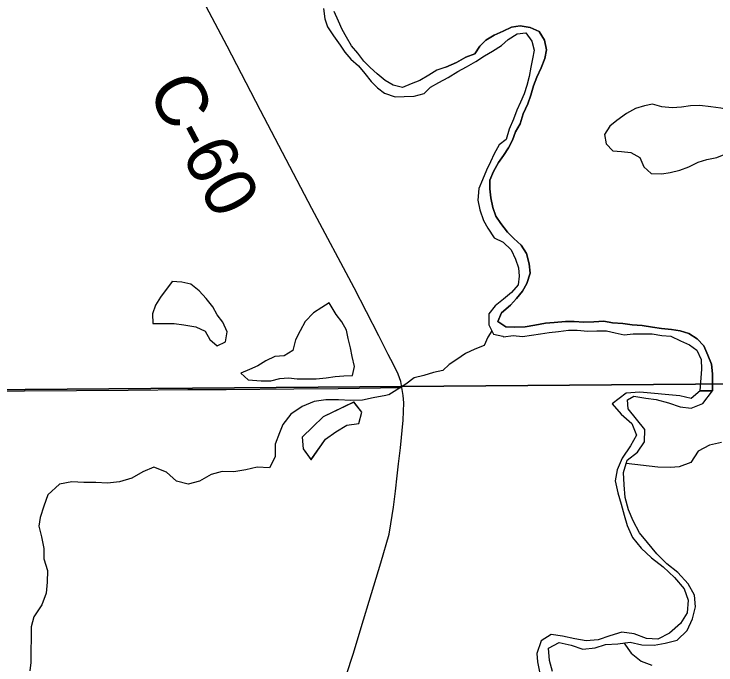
# Model space of a CAD drawing. Extents: x 0 to 34, y 0 to 22.
# Drawn here: x 2.7836 to 3.1716, y 20.2453 to 20.6053 of the extents above; entities that cross this region are included whole.
import ezdxf

# ---------------------------------------------------------------- set-up
doc = ezdxf.new("R2010")
doc.units = 0
for name, color, linetype in [('GM_X_County_Road', 7, 'Continuous'), ('GM_X_County_Road_Text', 7, 'Continuous'), ('GM_X_Major_River', 7, 'Continuous'), ('GM_X_Minor_Lake', 7, 'Continuous'), ('GM_X_Minor_River', 7, 'Continuous'), ('GM_X_Rail_Line_Text', 7, 'Continuous'), ('GM_X_Township_Road', 7, 'Continuous'), ('SH_Cut_Line', 7, 'Continuous')]:
    doc.layers.add(name, color=color, linetype=linetype)

msp = doc.modelspace()

# ---------------------------------------------------------------- linework, layer by layer
at = {"layer": 'GM_X_County_Road'}
msp.add_lwpolyline([(2.99794, 20.39869), (2.99731, 20.40207), (2.99587, 20.40613), (2.99337, 20.4115), (2.99038, 20.41699), (2.98525, 20.42737), (2.97153, 20.45387), (2.94826, 20.49779), (2.91973, 20.55185), (2.90135, 20.58741), (2.87331, 20.64052)], dxfattribs=at)
at = {"layer": 'GM_X_Major_River'}
for points in [[(2.95463, 20.60833), (2.95546, 20.60264), (2.95685, 20.5981), (2.96014, 20.59321), (2.9638, 20.58813), (2.96651, 20.58417), (2.96979, 20.58023), (2.97401, 20.57667), (2.97748, 20.57235), (2.98095, 20.56802), (2.98441, 20.56446), (2.98844, 20.56147), (2.99434, 20.55946), (2.99928, 20.55971), (3.00478, 20.55978), (3.01027, 20.56137)], [(3.02224, 20.57597), (3.01732, 20.57419), (3.0128, 20.57148), (3.0079, 20.56856), (3.00318, 20.5666), (2.99827, 20.56464), (2.99313, 20.5659), (2.98873, 20.5685), (2.98431, 20.57225), (2.98048, 20.57562), (2.97701, 20.57918), (2.97354, 20.58369), (2.97008, 20.58764), (2.96736, 20.59254), (2.96503, 20.59669), (2.96288, 20.60141), (2.96054, 20.6067)], [(3.16965, 20.39695), (3.16975, 20.40635), (3.16912, 20.41166), (3.16716, 20.41657), (3.16481, 20.42186), (3.16116, 20.42561), (3.15657, 20.42859), (3.1518, 20.43005), (3.14705, 20.43075), (3.14153, 20.43144), (3.13659, 20.43213), (3.13088, 20.43301), (3.12519, 20.43332), (3.12005, 20.4342), (3.11435, 20.43451), (3.10959, 20.43539), (3.10409, 20.43513), (3.09859, 20.43487), (3.09327, 20.43518), (3.08833, 20.43531), (3.08208, 20.43466), (3.07733, 20.43441), (3.07146, 20.43319), (3.06616, 20.43236), (3.06009, 20.4321), (3.05534, 20.43222), (3.05094, 20.43521), (3.05297, 20.43998), (3.05804, 20.44423), (3.06141, 20.44788), (3.06458, 20.4521), (3.067, 20.45631), (3.06883, 20.46203), (3.06839, 20.46715), (3.0668, 20.47283), (3.06389, 20.47754), (3.05986, 20.4811), (3.0564, 20.48466), (3.05273, 20.48937), (3.04983, 20.49351), (3.04826, 20.49823), (3.04705, 20.50354), (3.04661, 20.50866), (3.04655, 20.51341), (3.04858, 20.51818), (3.05137, 20.52316), (3.05416, 20.52699), (3.05696, 20.53121), (3.05918, 20.5356), (3.06084, 20.54019), (3.06344, 20.54459), (3.06508, 20.55012), (3.06767, 20.55566), (3.06932, 20.56043), (3.07077, 20.56558), (3.07261, 20.57035), (3.07502, 20.57551), (3.07704, 20.58066), (3.07793, 20.58542), (3.07673, 20.59073), (3.07382, 20.59563), (3.06885, 20.59784), (3.06334, 20.59872), (3.0586, 20.59809), (3.05388, 20.59575), (3.04897, 20.5936), (3.04445, 20.59088), (3.04108, 20.58742), (3.03828, 20.5832), (3.03337, 20.58143), (3.02809, 20.57851), (3.02224, 20.57597)], [(3.02224, 20.57597), (3.02809, 20.57851), (3.03337, 20.58143), (3.03828, 20.5832), (3.04108, 20.58742), (3.04445, 20.59088), (3.04897, 20.5936), (3.05388, 20.59575), (3.0586, 20.59809), (3.06334, 20.59872), (3.06885, 20.59784), (3.07382, 20.59563), (3.07673, 20.59073), (3.07793, 20.58542), (3.07704, 20.58066), (3.07502, 20.57551), (3.07261, 20.57035), (3.07077, 20.56558), (3.06932, 20.56043), (3.06767, 20.55566), (3.06508, 20.55012), (3.06344, 20.54459), (3.06084, 20.54019), (3.05918, 20.5356), (3.05696, 20.53121), (3.05416, 20.52699), (3.05137, 20.52316), (3.04858, 20.51818), (3.04655, 20.51341), (3.04661, 20.50866), (3.04705, 20.50354), (3.04826, 20.49823), (3.04983, 20.49351), (3.05273, 20.48937), (3.0564, 20.48466), (3.05986, 20.4811), (3.06389, 20.47754), (3.0668, 20.47283), (3.06839, 20.46715), (3.06883, 20.46203), (3.067, 20.45631), (3.06458, 20.4521), (3.06141, 20.44788), (3.05804, 20.44423), (3.05297, 20.43998), (3.05094, 20.43521), (3.05534, 20.43222), (3.06009, 20.4321), (3.06616, 20.43236), (3.07146, 20.43319), (3.07733, 20.43441), (3.08208, 20.43466), (3.08833, 20.43531), (3.09327, 20.43518), (3.09859, 20.43487), (3.10409, 20.43513), (3.10959, 20.43539), (3.11435, 20.43451), (3.12005, 20.4342), (3.12519, 20.43332), (3.13088, 20.43301), (3.13659, 20.43213), (3.14153, 20.43144), (3.14705, 20.43075), (3.1518, 20.43005), (3.15657, 20.42859), (3.16116, 20.42561), (3.16481, 20.42186), (3.16716, 20.41657), (3.16912, 20.41166), (3.16975, 20.40635), (3.16965, 20.39695)], [(3.01027, 20.56137), (3.01383, 20.56484), (3.01836, 20.56737), (3.02364, 20.5701), (3.02891, 20.57358), (3.03362, 20.57611), (3.0389, 20.57903), (3.04361, 20.58213), (3.04814, 20.58466), (3.05303, 20.58795), (3.05679, 20.59123), (3.06168, 20.59433), (3.06642, 20.59496), (3.06971, 20.59026), (3.0711, 20.58534), (3.07021, 20.58057), (3.06932, 20.57582), (3.06824, 20.57067), (3.06697, 20.56572), (3.06551, 20.56114), (3.06348, 20.55655), (3.06145, 20.55216), (3.05961, 20.5472), (3.05721, 20.54166), (3.05557, 20.53594), (3.05181, 20.53285), (3.04903, 20.52788), (3.04699, 20.52348), (3.04477, 20.51889), (3.04256, 20.51355), (3.04053, 20.50877), (3.04004, 20.50231), (3.04106, 20.497), (3.04303, 20.49114), (3.04555, 20.4868), (3.04903, 20.48153), (3.054, 20.47912), (3.05842, 20.47481), (3.06076, 20.46971), (3.06234, 20.46499), (3.06278, 20.46024), (3.06226, 20.45549), (3.05852, 20.45126), (3.0542, 20.44759), (3.0495, 20.44393), (3.04595, 20.43951), (3.04602, 20.43343), (3.04856, 20.42815), (3.0537, 20.42707), (3.05423, 20.42683)], [(3.05423, 20.42683), (3.05957, 20.42753), (3.06471, 20.42703), (3.06963, 20.42766), (3.07456, 20.42848), (3.0793, 20.42911), (3.08461, 20.42975), (3.0901, 20.43039), (3.09485, 20.43046), (3.10074, 20.42996), (3.10567, 20.43003), (3.11099, 20.43009), (3.11594, 20.42902), (3.12089, 20.42794), (3.12582, 20.42839), (3.13075, 20.42845), (3.13626, 20.42833), (3.14158, 20.42745), (3.14671, 20.42714), (3.15206, 20.42455), (3.15702, 20.42233), (3.16105, 20.41934), (3.16339, 20.41425), (3.16364, 20.40893), (3.16273, 20.39687)], [(3.1295, 20.39609), (3.12191, 20.39569), (3.11429, 20.38979), (3.11925, 20.38393), (3.12515, 20.37884), (3.12765, 20.3724), (3.12426, 20.36649), (3.11975, 20.35963), (3.11693, 20.35316), (3.11583, 20.34708), (3.11738, 20.34044), (3.11911, 20.33419), (3.12085, 20.32812), (3.12258, 20.32244), (3.12546, 20.31581), (3.13023, 20.30995), (3.13594, 20.30448), (3.14241, 20.29957), (3.14869, 20.29373), (3.15403, 20.28749), (3.15615, 20.28105), (3.15562, 20.27421), (3.15204, 20.2683), (3.14581, 20.26295), (3.13938, 20.2595), (3.13312, 20.26003), (3.12629, 20.26246), (3.11946, 20.26337), (3.11283, 20.26144), (3.1064, 20.25912), (3.09977, 20.2587), (3.0935, 20.25981), (3.08667, 20.26129), (3.08041, 20.2622), (3.07493, 20.25857), (3.0725, 20.25172), (3.0729, 20.24697), (3.07426, 20.24052)], [(3.08127, 20.2417), (3.07953, 20.24777), (3.07893, 20.2546), (3.08498, 20.25767), (3.09163, 20.25619), (3.09808, 20.25395), (3.1049, 20.25475), (3.11058, 20.25668), (3.11741, 20.25691), (3.12423, 20.25789), (3.13068, 20.25641), (3.1375, 20.25626), (3.14356, 20.25743), (3.15019, 20.25899), (3.15566, 20.26434), (3.15867, 20.27081), (3.16034, 20.27746), (3.15974, 20.28391), (3.1563, 20.29016), (3.15058, 20.29639), (3.14449, 20.3013), (3.13896, 20.30677), (3.13381, 20.31301), (3.12924, 20.3183), (3.12579, 20.32492), (3.1233, 20.33117), (3.12137, 20.338), (3.12077, 20.34483), (3.12054, 20.35166), (3.12259, 20.35851), (3.12826, 20.36291), (3.13202, 20.36863), (3.13218, 20.37546), (3.1276, 20.38132), (3.12302, 20.38699), (3.12271, 20.39189), (3.1261, 20.39389), (3.1329, 20.39289), (3.13855, 20.39202), (3.14538, 20.39034), (3.15184, 20.3881), (3.1579, 20.38738), (3.16434, 20.38988), (3.16964, 20.39698)], [(3.1629, 20.39687), (3.15788, 20.39269), (3.15162, 20.39418), (3.1295, 20.39609)], [(3.1624, 20.39685), (3.1675, 20.39695)], [(3.16247, 20.39698), (3.16246, 20.39697)], [(3.16273, 20.39687), (3.16732, 20.39697), (3.16965, 20.39695)], [(3.16273, 20.39687), (3.16732, 20.39697), (3.16961, 20.39695)], [(3.16964, 20.39698), (3.1629, 20.39687)]]:
    msp.add_lwpolyline(points, dxfattribs=at)
at = {"layer": 'GM_X_Minor_Lake'}
for points in [[(3.13658, 20.55541), (3.13204, 20.55459), (3.12712, 20.55301), (3.12222, 20.55029), (3.11676, 20.54642), (3.113, 20.54333), (3.11002, 20.53873), (3.11085, 20.53342), (3.1145, 20.52967), (3.11944, 20.52917), (3.12457, 20.52866), (3.12954, 20.52588), (3.1317, 20.52078), (3.13573, 20.51703), (3.14161, 20.51691), (3.14635, 20.51755), (3.15165, 20.51894), (3.15656, 20.52072), (3.16166, 20.52344), (3.16658, 20.52484), (3.17207, 20.52586), (3.17698, 20.52801)], [(3.17698, 20.52801), (3.17901, 20.5324), (3.18161, 20.53681), (3.18306, 20.54252), (3.18374, 20.54861), (3.17933, 20.55235), (3.1742, 20.55323), (3.16868, 20.55392), (3.1626, 20.55461), (3.15747, 20.55454), (3.15255, 20.55372), (3.14743, 20.55346), (3.14173, 20.55396), (3.13658, 20.55541)], [(2.87105, 20.45737), (2.86454, 20.44875), (2.86175, 20.44434), (2.8601, 20.43957), (2.86036, 20.43407), (2.86605, 20.43414), (2.87212, 20.43422), (2.87745, 20.43334)], [(2.87745, 20.43334), (2.88411, 20.43229), (2.88926, 20.42989), (2.89179, 20.42536), (2.89582, 20.4218), (2.90054, 20.42395), (2.90142, 20.42947), (2.89907, 20.43495), (2.8958, 20.4389), (2.89346, 20.44343), (2.8898, 20.44794), (2.88595, 20.45226), (2.88135, 20.45581), (2.8764, 20.45707), (2.87089, 20.45738)], [(2.87745, 20.43334), (2.88411, 20.43229), (2.88926, 20.42989), (2.89179, 20.42536), (2.89582, 20.4218), (2.90054, 20.42395), (2.90142, 20.42947), (2.89907, 20.43495), (2.8958, 20.4389), (2.89346, 20.44343), (2.8898, 20.44794), (2.88595, 20.45226), (2.88135, 20.45581), (2.8764, 20.45707), (2.87105, 20.45737)], [(2.95779, 20.44559), (2.95364, 20.44307), (2.94913, 20.43997), (2.94444, 20.43516), (2.94166, 20.42999), (2.93925, 20.42502), (2.93762, 20.41912), (2.9329, 20.4162), (2.92778, 20.41595), (2.92269, 20.41341), (2.91836, 20.4107), (2.91364, 20.40874), (2.90892, 20.40659), (2.91295, 20.40303), (2.92017, 20.40236), (2.92548, 20.40243), (2.93059, 20.40364), (2.93533, 20.40408)], [(2.95775, 20.44557), (2.95364, 20.44307), (2.94913, 20.43997), (2.94444, 20.43516), (2.94166, 20.42999), (2.93925, 20.42502), (2.93762, 20.41912), (2.9329, 20.4162), (2.92778, 20.41595), (2.92269, 20.41341), (2.91836, 20.4107), (2.91364, 20.40874), (2.90892, 20.40659), (2.91295, 20.40303), (2.92017, 20.40236), (2.92548, 20.40243), (2.93059, 20.40364), (2.93533, 20.40408)], [(2.93533, 20.40408), (2.94009, 20.40357), (2.94521, 20.40345), (2.95053, 20.40352), (2.95602, 20.40416), (2.96114, 20.40479), (2.96588, 20.40523), (2.97063, 20.4053), (2.9717, 20.41044), (2.9705, 20.41593), (2.96949, 20.42067), (2.96829, 20.42578), (2.96728, 20.43052), (2.96475, 20.43504), (2.96167, 20.43918), (2.95775, 20.44557)], [(2.97144, 20.39072), (2.9545, 20.3826), (2.94882, 20.37707), (2.94276, 20.37136), (2.94334, 20.3649), (2.94774, 20.3588)], [(2.97131, 20.39065), (2.9545, 20.3826), (2.94882, 20.37707), (2.94276, 20.37136), (2.94334, 20.3649), (2.94771, 20.35884)], [(2.94768, 20.35871), (2.95566, 20.37025), (2.96153, 20.37426), (2.9676, 20.37788), (2.97424, 20.37885), (2.97574, 20.38512), (2.97137, 20.39081)], [(2.94774, 20.3588), (2.95566, 20.37025), (2.96153, 20.37426), (2.9676, 20.37788), (2.97424, 20.37885), (2.97574, 20.38512), (2.97144, 20.39072)]]:
    msp.add_lwpolyline(points, dxfattribs=at)
at = {"layer": 'GM_X_Minor_River'}
for points in [[(3.04763, 20.43007), (3.04554, 20.42659), (3.04351, 20.422), (3.03822, 20.41985), (3.03312, 20.4175), (3.02842, 20.41421), (3.02408, 20.4115), (3.02052, 20.40822), (3.01541, 20.40702), (3.01011, 20.40543), (3.00481, 20.40403), (3.00011, 20.40055), (2.99078, 20.39473)], [(3.05423, 20.42683), (3.05422, 20.42684)], [(2.99127, 20.39485), (2.98901, 20.39428), (2.98218, 20.39312), (2.97611, 20.39177), (2.96967, 20.39156), (2.96284, 20.39192), (2.95601, 20.39191), (2.94956, 20.39094), (2.94292, 20.38826), (2.93667, 20.38407), (2.93213, 20.37835), (2.93024, 20.3736), (2.92797, 20.36733), (2.92798, 20.36049), (2.92476, 20.35441), (2.91793, 20.35477), (2.91168, 20.35323), (2.90504, 20.35207), (2.89859, 20.35225), (2.89252, 20.35071), (2.88608, 20.34689), (2.87982, 20.34536), (2.87337, 20.34686), (2.86786, 20.35197), (2.86084, 20.35461), (2.85477, 20.35212), (2.84871, 20.34869), (2.84188, 20.34658), (2.83524, 20.3458), (2.82879, 20.34616), (2.82215, 20.34614), (2.81551, 20.3465), (2.80869, 20.34535), (2.80224, 20.33944), (2.79998, 20.33317), (2.79809, 20.3269), (2.79734, 20.32215), (2.79867, 20.31607), (2.80001, 20.30962), (2.80002, 20.30392), (2.80212, 20.29747), (2.80194, 20.29101), (2.80138, 20.28494), (2.79892, 20.27847), (2.79456, 20.272), (2.79306, 20.2663), (2.79307, 20.26004), (2.79289, 20.2532), (2.7929, 20.24674), (2.79233, 20.24199)], [(3.17457, 20.36839), (3.16793, 20.36685), (3.16168, 20.36361), (3.1577, 20.35733), (3.15126, 20.35484), (3.14651, 20.35445), (3.1395, 20.35462), (3.1219, 20.35663)], [(3.12072, 20.25746), (3.12466, 20.25184), (3.13017, 20.24749), (3.13605, 20.24523)]]:
    msp.add_lwpolyline(points, dxfattribs=at)
at = {"layer": 'GM_X_Rail_Line_Text'}
msp.add_lwpolyline([(4.27516, 20.9), (2.1, 20.9), (2.1, 20.39416), (2.18926, 20.39483), (2.22745, 20.39495), (2.57356, 20.39618), (2.65087, 20.39662), (2.99803, 20.39937), (3.3226, 20.40192), (3.76027, 20.40736), (4.2757, 20.41631), (4.27522, 20.47097), (4.27534, 20.58948), (4.27475, 20.80739)], close=True, dxfattribs=at)
msp.add_lwpolyline([(4.27672, 19.50175), (4.27627, 19.60888), (4.27627, 19.63558), (4.27626, 19.6408), (4.27613, 19.68124), (4.27582, 19.75186), (4.27563, 19.89982), (4.27535, 19.91099), (4.27532, 20.14684), (4.2757, 20.41631), (3.76027, 20.40736), (3.3226, 20.40192), (2.99803, 20.39937), (2.65087, 20.39662)], dxfattribs=at)
at = {"layer": 'GM_X_Township_Road'}
for points in [[(2.57357, 20.39522), (2.60632, 20.39531), (2.62445, 20.39545), (2.64676, 20.3957), (2.68576, 20.39614), (2.71936, 20.39649), (2.75861, 20.39673), (2.78942, 20.39692), (2.81818, 20.39713), (2.84662, 20.39733), (2.8796, 20.39756), (2.90089, 20.39771), (2.93826, 20.39795), (2.96279, 20.39826), (2.98614, 20.39863), (2.99794, 20.39869)], [(2.96717, 20.23945), (2.97116, 20.25191), (2.97547, 20.26596), (2.98125, 20.28481), (2.98632, 20.3017), (2.99085, 20.31764), (2.99184, 20.32336), (2.9933, 20.33262), (2.99442, 20.34144), (2.99538, 20.34985), (2.99616, 20.35655), (2.99718, 20.36544), (2.99869, 20.38062), (2.99901, 20.39025), (2.9987, 20.39423), (2.99794, 20.39869)]]:
    msp.add_lwpolyline(points, dxfattribs=at)
at = {"layer": 'SH_Cut_Line'}
msp.add_lwpolyline([(7.05001, 20.48828), (6.99108, 20.48711), (6.69534, 20.4811), (6.46674, 20.47499), (6.41713, 20.47364), (6.36809, 20.47307), (6.34991, 20.47249), (6.14318, 20.46445), (6.13454, 20.46419), (6.10247, 20.46324), (6.02351, 20.46032), (5.37238, 20.44113), (4.79449, 20.42802), (4.79081, 20.42795), (4.7877, 20.42788), (4.72752, 20.4267), (4.37341, 20.41813), (4.2757, 20.41631), (3.76027, 20.40736), (3.3226, 20.40192), (2.99803, 20.39937), (2.65087, 20.39662)], dxfattribs=at)

# ---------------------------------------------------------------- texts
at = {"layer": 'GM_X_County_Road_Text'}
msp.add_text('C-60', height=0.028409, rotation=297.9508, dxfattribs=at).set_placement((2.85688, 20.56332))

doc.saveas('drawing.dxf')
